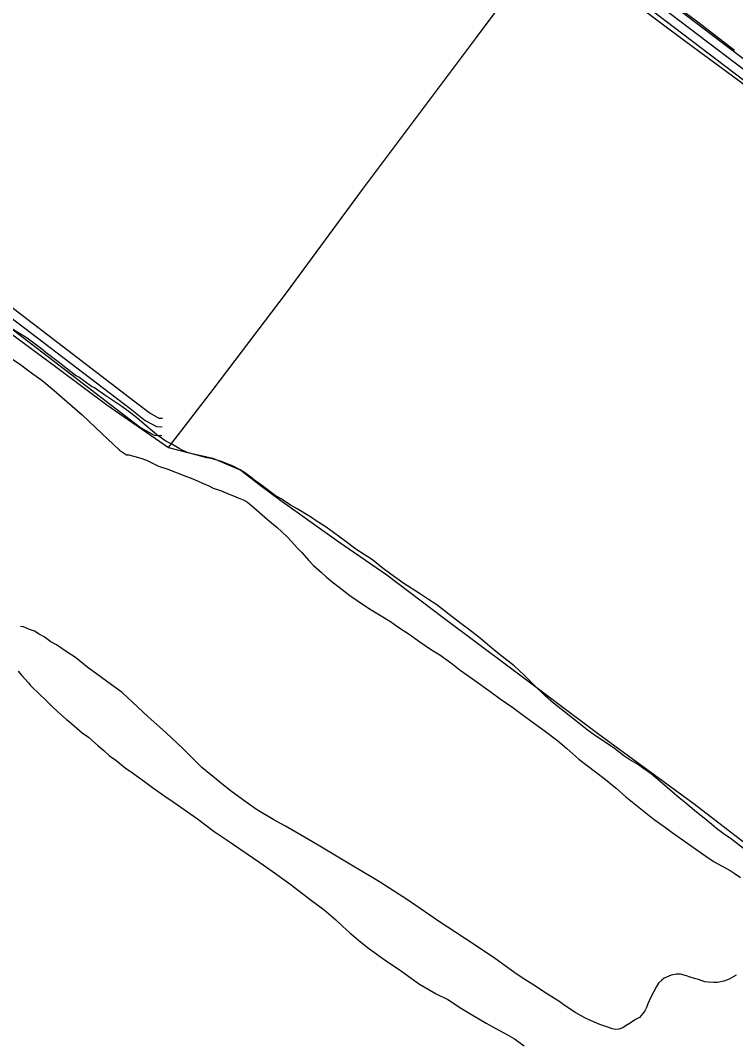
# Model space of a CAD drawing. Extents: x 3324104 to 3361979, y 612876 to 638273.
# Drawn here: x 3350743 to 3351993, y 627493 to 629279 of the extents above; entities that cross this region are included whole.
import ezdxf

# ---------------------------------------------------------------- set-up
doc = ezdxf.new("R2010")
doc.units = 0
for name, color, linetype in [('V-ROAD-CNTR', 7, 'Continuous'), ('V-SITE-VEGE', 7, 'Continuous'), ('V-TOPO-SHOR', 7, 'Continuous')]:
    doc.layers.add(name, color=color, linetype=linetype)

msp = doc.modelspace()

# ---------------------------------------------------------------- linework, layer by layer
at = {"layer": 'V-ROAD-CNTR'}
for points in [[(3353127.3, 628342.4), (3351850, 629312.6), (3351230.2, 629777.8)], [(3353118.2, 628330.4), (3351840.9, 629300.6), (3351221.2, 629765.8)], [(3353136.3, 628354.3), (3351859, 629324.5), (3351841.3, 629337.8)], [(3350195.8, 629155.8), (3350373.4, 629023.9), (3350466.7, 628958.6), (3350714.2, 628768.9), (3350934.9, 628600.1), (3350961.5, 628579.5), (3350981.2, 628568.6), (3350991, 628568.1)], [(3350416.7, 629011.8), (3350475.6, 628970.7), (3350723.3, 628780.8), (3350944.1, 628612), (3350969.8, 628592), (3350985.4, 628583.4), (3350991.7, 628583.1)], [(3350419.6, 628973.2), (3350457.9, 628946.5), (3350705.1, 628757), (3350925.8, 628588.2), (3350953.2, 628566.9), (3350976.9, 628553.7), (3350990.3, 628553.1)]]:
    msp.add_lwpolyline(points, dxfattribs=at)
at = {"layer": 'V-SITE-VEGE'}
for points in [[(3351056.3, 628517.4), (3351039.6, 628522.3), (3351036.4, 628522.8), (3351027.3, 628527.1), (3351020.8, 628530.3), (3351007.9, 628537.8), (3350997.7, 628543.2), (3350981.5, 628554.5), (3350955.7, 628576.5), (3350946, 628584.6), (3350931.5, 628595.8), (3350920.8, 628603.9), (3350890.7, 628623.8), (3350872.9, 628636.1), (3350867.5, 628638.8), (3350845.5, 628654.9), (3350839.6, 628658.1), (3350823.4, 628671), (3350811.6, 628680.2), (3350788.5, 628697.3), (3350780.4, 628703.8), (3350755.1, 628723.1), (3350714.8, 628747.8)], [(3350729.3, 628686.6), (3350743.9, 628676.4), (3350764.8, 628660.8), (3350780.4, 628650), (3350802.5, 628631.8), (3350816.5, 628619.4), (3350850.9, 628589.3), (3350885.9, 628556), (3350905.2, 628537.8), (3350916.5, 628527.6), (3350928.9, 628519.5), (3350932.6, 628519), (3350953.6, 628513.6), (3350963.8, 628509.9), (3350976.7, 628503.4), (3350984.8, 628499.7), (3351000.9, 628494.3), (3351033.7, 628481.4), (3351041.8, 628478.7), (3351054.2, 628473.4), (3351061.7, 628469.6), (3351072.5, 628464.8), (3351080, 628461), (3351092.9, 628456.7), (3351102.6, 628453), (3351115.5, 628447.6), (3351124.1, 628443.8), (3351132.7, 628440.6), (3351140.2, 628436.3), (3351151.5, 628427.2), (3351170.3, 628410), (3351178.9, 628403.5), (3351191.8, 628392.3), (3351199.4, 628385.3), (3351210.1, 628375.1), (3351217.1, 628367.6), (3351226.8, 628356.8), (3351234.9, 628348.8), (3351247.2, 628334.8), (3351255.8, 628325.7), (3351269.3, 628313.8), (3351278.4, 628305.2), (3351288.1, 628297.2)], [(3352007.1, 627831), (3351984, 627848.8), (3351974.3, 627855.2), (3351960.3, 627865.9), (3351951.7, 627872.9), (3351935.6, 627886.4), (3351930.8, 627890.1), (3351921.6, 627897.6), (3351906.6, 627910.5), (3351894.7, 627919.7), (3351878.6, 627933.6), (3351845.8, 627961.6), (3351830.7, 627972.3), (3351822.1, 627978.7), (3351807.1, 627987.3), (3351797.9, 627993.2), (3351781.8, 628005.6), (3351768.9, 628014.7), (3351748.4, 628028.2), (3351733.9, 628038.4), (3351713.5, 628055), (3351675.3, 628085.1), (3351660.8, 628098), (3351638.7, 628119.5), (3351623.1, 628134.5), (3351606.4, 628150.1), (3351580.1, 628171), (3351563.4, 628185), (3351547.8, 628197.9), (3351526.3, 628214.5), (3351513.4, 628224.2), (3351493, 628240.3), (3351471.4, 628257), (3351456.9, 628266.6), (3351442.9, 628275.8), (3351411.8, 628295.6), (3351390.8, 628310.7), (3351375.2, 628322.5), (3351358.5, 628335.4), (3351329.5, 628354.2), (3351312.8, 628367.1), (3351290.7, 628383.7), (3351277.8, 628392.9), (3351258.5, 628405.2), (3351252, 628409.5), (3351226.8, 628425.1), (3351215.5, 628431.5), (3351199.3, 628442.3), (3351188.6, 628448.2), (3351164.4, 628466.4), (3351154.7, 628473.4), (3351146.1, 628480.4), (3351134.8, 628488.5), (3351127.3, 628493.3), (3351114.9, 628499.2), (3351095, 628507.8), (3351086.9, 628509.9), (3351076.7, 628513.1), (3351069.2, 628514.2), (3351056.3, 628517.4)], [(3351288.1, 628297.2), (3351300.5, 628288.1), (3351319.3, 628273.5), (3351332.2, 628264.4), (3351353.2, 628249.9), (3351368.2, 628241.3), (3351390.3, 628227.9), (3351403.2, 628218.8), (3351424.7, 628204.3), (3351439.8, 628193.5), (3351461.8, 628178.5), (3351476.3, 628169.4), (3351497.3, 628154.3), (3351511.8, 628143), (3351535.5, 628126.4), (3351566.2, 628104.4), (3351581.8, 628092.6), (3351603.8, 628077.5), (3351618.3, 628066.8), (3351642, 628049.6), (3351658.7, 628037.2), (3351682.9, 628019), (3351698.5, 628006.1), (3351719.4, 627987.3), (3351763, 627954), (3351785, 627936.3), (3351801.7, 627921.2), (3351816.2, 627909.4), (3351851.2, 627881.5), (3351871.1, 627868), (3351882.9, 627858.9), (3351941.6, 627817.6), (3351956.1, 627807.9), (3351984, 627792.8), (3351991, 627788), (3352002.3, 627780.5)], [(3351543.3, 627658.7), (3351521.3, 627673.2), (3351487.4, 627695.2), (3351475.6, 627702.8), (3351442.2, 627726.4), (3351420.2, 627741.4), (3351370.7, 627772.6), (3351359.4, 627779.6), (3351322.3, 627801.6), (3351298.6, 627816.1), (3351263.7, 627837), (3351240, 627851), (3351206.7, 627869.8), (3351186.2, 627881), (3351156.1, 627899.3), (3351137.8, 627912.2), (3351109.9, 627932.6), (3351091.6, 627947.1), (3351060.4, 627972.9), (3351049.6, 627983.1), (3351027.6, 628005.1), (3350997.5, 628033.6), (3350966.8, 628061), (3350921.1, 628104), (3350902.3, 628117.4), (3350876.4, 628136.2), (3350861.4, 628146.9), (3350839.3, 628164.7), (3350824.8, 628174.3), (3350806.5, 628187.2), (3350796.3, 628192.6), (3350784.5, 628201.2), (3350775.9, 628205.5), (3350767.8, 628210.8), (3350759.2, 628214.1), (3350748.5, 628218.4), (3350743.1, 628218.9)], [(3350739.4, 628140.9), (3350745.8, 628133.4), (3350757.1, 628120.5), (3350760.9, 628115.7), (3350777.6, 628099.6), (3350786.2, 628091.5), (3350799.6, 628078.6), (3350808.8, 628070), (3350823.8, 628056.6), (3350828.7, 628052.8), (3350851.2, 628033.5), (3350862.5, 628025.4), (3350878.7, 628010.9), (3350888.9, 628002.3), (3350899.1, 627993.2), (3350909.9, 627985.2), (3350926.5, 627972.3), (3350938.9, 627963.1), (3350960.4, 627948.1), (3350973.9, 627937.4), (3350995.9, 627922.3), (3351012.1, 627911.6), (3351052.9, 627882.6), (3351082, 627860.6), (3351104.6, 627845.5), (3351161.6, 627806.8), (3351183.1, 627791.3), (3351214.3, 627769.3), (3351231.5, 627755.8), (3351249.8, 627741.9), (3351274.5, 627723.6), (3351294.9, 627706.4), (3351306.2, 627695.1), (3351319.1, 627683.3), (3351338, 627667.7), (3351352, 627657), (3351372.9, 627641.9), (3351386.9, 627631.7), (3351407.3, 627618.3), (3351422.4, 627607), (3351440.7, 627594.1), (3351470.3, 627577), (3351490.2, 627566.8), (3351514.4, 627551.2), (3351531.6, 627541), (3351557.4, 627525.4), (3351574.6, 627516.3), (3351595, 627505), (3351606.9, 627498), (3351624.1, 627486.2)], [(3351994.4, 627609.6), (3351982, 627602.6), (3351972.9, 627598.8), (3351962.1, 627596.6), (3351955.7, 627596.6), (3351945.5, 627597.2), (3351939.5, 627598.2), (3351928.8, 627602), (3351921.8, 627603.6), (3351914.3, 627606.3), (3351907.8, 627608.4), (3351897.1, 627611.1), (3351890.1, 627611.1), (3351880.9, 627609.5), (3351876.6, 627607.9), (3351868.6, 627604.1), (3351864.3, 627600.9), (3351858.9, 627595.5), (3351855.1, 627589.6), (3351849.8, 627579.9), (3351845.5, 627571.3), (3351840.1, 627559.5), (3351838, 627553), (3351834.7, 627547.1), (3351831.5, 627542.3), (3351825.6, 627535.8), (3351818.6, 627532), (3351809, 627525.6), (3351802, 627521.8), (3351796.1, 627517.5), (3351789.6, 627515.3), (3351783.7, 627514.3), (3351778.3, 627515.9), (3351766.5, 627519.6), (3351756.3, 627523.4), (3351740.1, 627530.4), (3351729.9, 627534.7), (3351714.3, 627543.8), (3351692.3, 627558.3), (3351686.4, 627563.1), (3351658.4, 627580.3), (3351645.5, 627589.4), (3351625.1, 627601.8), (3351611.6, 627610.9), (3351590.6, 627626), (3351574, 627638.3), (3351543.3, 627658.7)]]:
    msp.add_lwpolyline(points, dxfattribs=at)
at = {"layer": 'V-TOPO-SHOR'}
for points in [[(3351002.2, 628532.2), (3351080.1, 628633.3), (3351208.5, 628802.7), (3351343, 628985.5), (3351540.7, 629248.8), (3351667.7, 629419.8)], [(3351849.7, 629334.1), (3351927.6, 629276.1), (3351991.7, 629226.5)], [(3351816.5, 629309), (3351906.5, 629241.6), (3351998.9, 629173.7), (3352099.4, 629098.4), (3352212.1, 629014.5), (3352328.6, 628925), (3352406.1, 628864.1), (3352476.6, 628809.6), (3352561.3, 628746.8), (3352647, 628680.5), (3352753.5, 628599.4), (3352856.5, 628520.2), (3352893.6, 628491.4), (3352938.4, 628459.9), (3353019.6, 628399.5), (3353092.2, 628339.9), (3353146.6, 628310.5), (3353189.7, 628307.2)], [(3350410.5, 628966.7), (3350566.5, 628848), (3350723.7, 628733.6), (3350806.6, 628672.1), (3350894.3, 628606.4), (3351002.2, 628532.2), (3351035.7, 628523.1), (3351079.5, 628513.4), (3351128.3, 628492.7), (3351162.4, 628466.5), (3351198.4, 628439.7), (3351300.1, 628367.3), (3351383.6, 628309.5), (3351482.3, 628234.7), (3351599.9, 628147), (3351752.2, 628032.6), (3351921, 627909.1), (3352108.7, 627764.3), (3352167.2, 627687), (3352198.9, 627646.2), (3352220.1, 627612.3)]]:
    msp.add_lwpolyline(points, dxfattribs=at)

doc.saveas('drawing.dxf')
